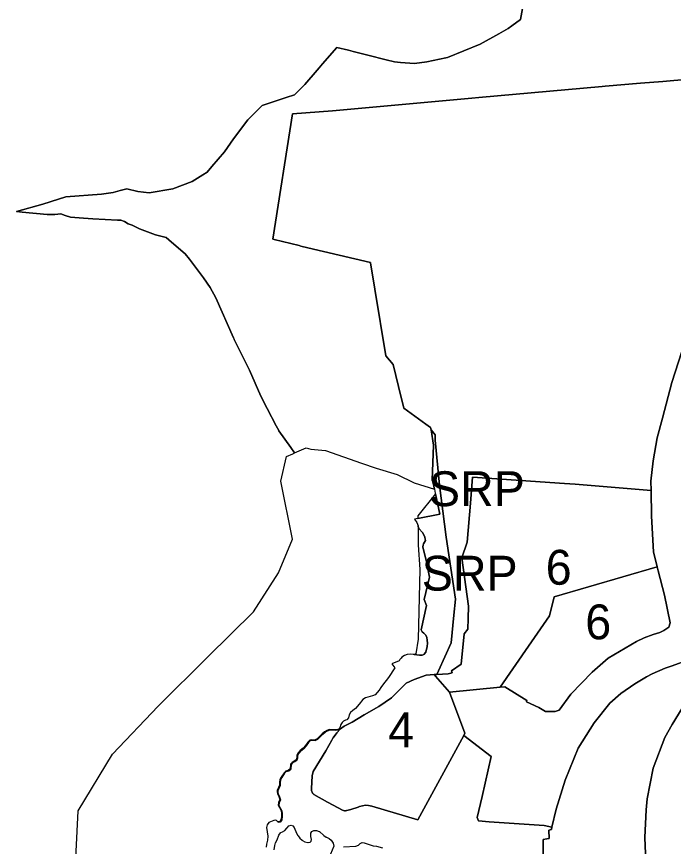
# Model space of a CAD drawing. Extents: x 598968 to 613553, y 4409678 to 4430833.
# Drawn here: x 599824.4 to 600050.4, y 4411910.9 to 4412196.6 of the extents above; entities that cross this region are included whole.
import ezdxf

# ---------------------------------------------------------------- set-up
doc = ezdxf.new("R2010")
doc.units = 0
for name, color, linetype in [('1', 7, 'Continuous'), ('Sòl Rústic Protegit', 7, 'Continuous'), ('Sòl Rústic Protegit - Alt Nivell de Protecció', 7, 'Continuous'), ('ZONA 4. CASES UNIFAMILIRAS AÏLLADES EN PARCEL.LES', 7, 'Continuous'), ('ZONA 6. EDIFICIS DE PISOS_ AÏLLATS I EN PARCEL.LES', 7, 'Continuous')]:
    doc.layers.add(name, color=color, linetype=linetype)

msp = doc.modelspace()

# ---------------------------------------------------------------- linework, layer by layer
at = {"layer": '1'}
for points in [[(600055.7347, 4412175.0653), (600046.7796, 4412174.3032), (600039.0711, 4412173.6472), (600026.8697, 4412172.609), (600025.9084, 4412172.5272), (599983.4253, 4412168.7239), (599980.9791, 4412168.5049), (599933.0268, 4412164.212), (599919.357, 4412163.0818), (599912.497, 4412119.9322), (599912.9498, 4412119.8238), (599921.6015, 4412117.7531), (599922.2197, 4412117.6051), (599924.576, 4412117.0412), (599946.126, 4412111.8831), (599946.1377, 4412111.8116), (599946.1448, 4412111.7684), (599947.6316, 4412102.7035), (599951.3956, 4412079.7537), (599953.9756, 4412076.8038), (599955.8109, 4412069.2924), (599957.6454, 4412061.7841), (599965.2062, 4412056.2966), (599966.8351, 4412055.1144), (599966.9731, 4412054.2655), (599968.4085, 4412052.6152), (599968.4144, 4412050.7355), (599969.9205, 4412035.3126), (599972.2149, 4412017.3262), (599975.4019, 4411995.9693), (599974.8713, 4411990.4466), (599973.9518, 4411980.9194), (599969.5741, 4411971.3318), (599969.0042, 4411970.0838), (599972.8848, 4411970.2579), (599974.2136, 4411970.5981), (599974.0622, 4411971.3579), (599977.3321, 4411973.6079), (599978.4222, 4411984.0079), (599979.6522, 4411985.7098), (599979.7482, 4411989.2981), (599979.8598, 4411993.5749), (599977.5423, 4412010.1976), (599979.3923, 4412015.6676), (599980.5053, 4412029.0044), (599981.2529, 4412037.9638), (599981.2571, 4412038.0139), (600012.9007, 4412035.8618), (600016.5719, 4412035.6179), (600042.734, 4412033.3937), (600042.6215, 4412036.5882), (600043.4415, 4412043.6081), (600044.8215, 4412051.5181), (600046.6065, 4412058.3281), (600049.8615, 4412070.618), (600053.3133, 4412081.2583)], [(600053.3133, 4412081.2583), (600049.8615, 4412070.618), (600046.6065, 4412058.3281), (600044.8215, 4412051.5181), (600043.4415, 4412043.6081), (600042.6215, 4412036.5882), (600042.734, 4412033.3937), (600042.8265, 4412024.5283), (600043.5014, 4412012.3184), (600044.8214, 4412007.0884), (600045.1614, 4412005.7084), (600047.3743, 4411997.415), (600049.3272, 4411987.8435), (600048.8313, 4411986.3936), (600047.1213, 4411985.2686), (600045.7613, 4411984.4786), (600043.3913, 4411983.8286), (600040.2749, 4411982.6577), (600037.6614, 4411981.3685), (600027.8915, 4411975.6285), (600022.426, 4411970.8472), (600015.0417, 4411963.3084), (600011.0317, 4411957.7784), (600009.7517, 4411957.2684), (600008.2331, 4411957.2943), (600006.3617, 4411957.3584), (600004.0718, 4411958.6883), (599999.8218, 4411960.6783), (599999.977, 4411961.0683), (599992.3819, 4411965.7581), (599990.792, 4411965.6481), (599973.3579, 4411963.9456), (599978.6407, 4411949.8404), (599978.2171, 4411949.0593), (599978.2521, 4411949.0381), (599987.6719, 4411941.8683), (599984.5519, 4411928.0783), (599982.8919, 4411920.8384), (599983.3619, 4411919.6984), (599987.0019, 4411919.27), (600005.8616, 4411918.0486), (600008.5738, 4411917.4517), (600010.0959, 4411923.6296), (600013.0832, 4411933.7081), (600017.6662, 4411944.6713), (600023.1714, 4411953.4528), (600028.458, 4411960.2077), (600032.3159, 4411963.5383), (600037.0602, 4411966.8752), (600041.0945, 4411969.2302), (600043.0523, 4411970.2809), (600047.5552, 4411972.1901), (600049.9164, 4411973.087), (600055.5817, 4411975.1205)], [(600053.3454, 4411958.4509), (600049.9554, 4411952.8451), (600047.4063, 4411948.3578), (600043.4714, 4411937.823), (600041.3176, 4411927.251), (600040.9616, 4411923.4729), (600040.5684, 4411913.9009), (600040.8318, 4411908.2859)], [(600005.5766, 4411906.8887), (600005.5916, 4411913.2687), (600006.7802, 4411913.4344), (600007.5985, 4411913.5485), (600007.5416, 4411916.4587), (600008.3902, 4411916.7066), (600008.5738, 4411917.4517), (600005.8616, 4411918.0486), (599987.0019, 4411919.27), (599983.3619, 4411919.6984), (599982.8919, 4411920.8384), (599984.5519, 4411928.0783), (599987.6719, 4411941.8683), (599978.2521, 4411949.0381), (599978.2171, 4411949.0593), (599962.4622, 4411920.0082), (599946.5724, 4411924.758), (599945.5179, 4411924.979), (599944.4413, 4411925.021), (599943.3729, 4411924.8826), (599942.3425, 4411924.568), (599941.8763, 4411924.415), (599939.3525, 4411923.583), (599937.9725, 4411923.2279), (599937.8468, 4411923.2063), (599937.5946, 4411923.1629), (599937.211, 4411923.1569), (599936.831, 4411923.2101), (599936.4638, 4411923.3211), (599931.561, 4411925.9767), (599931.3375, 4411926.0978), (599926.6576, 4411928.7577), (599926.6323, 4411928.8057), (599926.4243, 4411928.9898), (599926.2221, 4411929.2366), (599926.0617, 4411929.5122), (599925.9473, 4411929.81), (599925.8819, 4411930.1222), (599925.8763, 4411930.239), (599925.8735, 4411930.2985), (599925.8667, 4411930.4408), (599925.9027, 4411930.7578), (599926.0627, 4411935.1477), (599926.4127, 4411936.6277), (599930.7327, 4411943.8027), (599932.7888, 4411947.4216), (599933.2127, 4411948.1677), (599933.2988, 4411948.285), (599934.5127, 4411949.9377), (599935.7726, 4411951.2976), (599935.6366, 4411951.3656), (599935.5927, 4411951.2776), (599935.0726, 4411951.0376), (599934.2427, 4411950.9276), (599932.2527, 4411950.9976), (599931.3327, 4411950.7076), (599930.4927, 4411950.1876), (599929.7226, 4411949.5576), (599927.9928, 4411947.7676), (599927.0728, 4411947.3775), (599926.1827, 4411947.4675), (599925.5227, 4411947.3575), (599924.7627, 4411946.6975), (599923.9727, 4411945.5075), (599923.2028, 4411944.5575), (599922.1927, 4411943.7275), (599921.5028, 4411943.0075), (599921.3728, 4411942.8375), (599921.0527, 4411941.9975), (599921.0227, 4411941.2475), (599920.7428, 4411940.5275), (599920.1128, 4411940.0775), (599919.3628, 4411939.6775), (599918.8328, 4411939.0175), (599918.7428, 4411937.4575), (599918.0028, 4411936.8875), (599917.1027, 4411936.6075), (599917.0627, 4411936.5675), (599916.6029, 4411936.0575), (599915.6029, 4411934.5875), (599915.1229, 4411933.7575), (599915.0428, 4411932.7675), (599915.0629, 4411931.7975), (599914.2228, 4411929.9975), (599914.2829, 4411929.3975), (599914.3229, 4411929.0075), (599914.8228, 4411927.9076), (599915.2028, 4411926.8576), (599914.7428, 4411925.9076), (599914.6027, 4411924.8976), (599915.5927, 4411923.0676), (599915.7428, 4411922.1276), (599915.7627, 4411921.5276), (599915.7727, 4411921.1276), (599915.6427, 4411920.0676), (599915.1528, 4411919.3176), (599914.4427, 4411919.2576), (599914.2934, 4411919.3809), (599914.2254, 4411919.3752), (599913.7503, 4411919.7674), (599913.5954, 4411919.8952), (599912.8654, 4411919.7752), (599911.1555, 4411919.0852), (599910.5355, 4411918.3052), (599910.3655, 4411917.3152), (599910.8554, 4411914.4252), (599910.7054, 4411913.0552), (599910.3154, 4411911.6452), (599910.2354, 4411910.6452)], [(599913.0154, 4411909.6454), (599913.1854, 4411911.1854), (599913.4754, 4411912.1454), (599913.9754, 4411913.0854), (599914.6354, 4411914.7353), (599915.1654, 4411915.5753), (599915.2454, 4411915.6553), (599915.8254, 4411915.8354), (599916.7054, 4411916.3254), (599917.3853, 4411917.1854), (599917.4453, 4411917.2454), (599918.0553, 4411917.9054), (599918.8053, 4411918.1954), (599919.3953, 4411917.9654), (599919.4385, 4411917.9156), (599919.9252, 4411917.3554), (599920.6952, 4411915.3954), (599921.1052, 4411914.6554), (599921.2152, 4411914.4454), (599921.8152, 4411913.6455), (599922.5852, 4411912.9556), (599922.785, 4411912.8536), (599923.5652, 4411912.4556), (599924.5351, 4411912.1556), (599924.6751, 4411912.1756), (599925.3851, 4411912.2656), (599925.7351, 4411912.6556), (599925.8151, 4411913.2956), (599925.5951, 4411914.3056), (599925.6251, 4411915.3756), (599925.9851, 4411915.9456), (599926.6451, 4411916.2956), (599927.545, 4411916.3256), (599928.515, 4411916.0456), (599928.6055, 4411915.9645), (599930.055, 4411914.6656), (599930.845, 4411914.0556), (599930.9948, 4411913.9902), (599931.875, 4411913.6057), (599931.9381, 4411913.5554), (599932.6649, 4411912.9758), (599933.2749, 4411911.9758), (599933.4749, 4411910.9958), (599932.4049, 4411908.1358)], [(599936.8348, 4411910.6858), (599941.1547, 4411910.916), (599942.0647, 4411911.296), (599942.5947, 4411911.906), (599943.2946, 4411912.176), (599944.0246, 4411912.086), (599947.0246, 4411911.0861), (599948.1846, 4411910.8962), (599950.2645, 4411910.3662)]]:
    msp.add_lwpolyline(points, dxfattribs=at)
msp.add_lwpolyline([(599969.0042, 4411970.0838), (599969.5741, 4411971.3318), (599973.9518, 4411980.9194), (599974.8713, 4411990.4466), (599975.4019, 4411995.9693), (599972.2149, 4412017.3262), (599969.9205, 4412035.3126), (599968.4144, 4412050.7355), (599968.4085, 4412052.6152), (599966.9731, 4412054.2655), (599967.8251, 4412049.0246), (599967.4238, 4412036.9723), (599967.5511, 4412036.4062), (599968.1272, 4412033.8444), (599968.4271, 4412032.511), (599968.4689, 4412032.325), (599970.0472, 4412025.307), (599962.4785, 4412023.7339), (599961.3297, 4412023.4951), (599962.1251, 4412022.4348), (599962.512, 4412021.2052), (599962.5751, 4412021.0048), (599962.7751, 4412020.3748), (599963.995, 4412018.9748), (599964.5249, 4412018.1249), (599964.8549, 4412017.325), (599964.995, 4412016.715), (599965.045, 4412016.255), (599964.415, 4412015.065), (599964.245, 4412014.545), (599964.1949, 4412014.075), (599965.4448, 4412008.895), (599966.4149, 4412003.6252), (599964.6148, 4411995.9152), (599965.4047, 4411993.8152), (599963.6048, 4411985.4354), (599963.8848, 4411984.7054), (599964.4546, 4411984.3054), (599965.2347, 4411983.5854), (599965.5046, 4411982.8554), (599965.6746, 4411981.8754), (599965.7146, 4411980.8054), (599965.6646, 4411979.6955), (599965.1547, 4411977.7155), (599964.5547, 4411976.9255), (599964.4946, 4411976.8955), (599963.9447, 4411976.6855), (599962.9847, 4411976.6954), (599961.171, 4411976.9465), (599961.0347, 4411976.9654), (599960.8747, 4411976.9854), (599959.8048, 4411977.0654), (599958.7649, 4411976.9154), (599957.8148, 4411976.6254), (599956.9649, 4411976.0154), (599956.7149, 4411975.7354), (599956.2949, 4411975.2354), (599956.0038, 4411974.7376), (599953.5347, 4411973.6822), (599954.5392, 4411972.3432), (599952.3849, 4411969.0054), (599950.335, 4411966.4354), (599949.7349, 4411965.6254), (599949.1749, 4411964.6954), (599948.495, 4411963.8154), (599947.745, 4411963.1054), (599946.8251, 4411962.7054), (599944.3751, 4411961.9952), (599943.515, 4411961.4852), (599942.2851, 4411959.8752), (599940.9451, 4411958.3352), (599940.0751, 4411957.6952), (599939.2851, 4411957.0052), (599938.8252, 4411956.1352), (599938.5652, 4411955.0952), (599938.0451, 4411954.4552), (599937.5051, 4411954.3552), (599936.8351, 4411953.9752), (599936.4052, 4411953.5552), (599935.9653, 4411952.8052), (599935.7153, 4411952.0752), (599935.3752, 4411951.3952), (599934.8553, 4411951.1552), (599934.0253, 4411951.0452), (599932.0352, 4411951.1152), (599931.1152, 4411950.8252), (599930.2753, 4411950.3052), (599929.5052, 4411949.6752), (599927.7753, 4411947.8852), (599926.8553, 4411947.4951), (599925.9655, 4411947.585), (599925.3054, 4411947.475), (599924.5455, 4411946.815), (599923.7555, 4411945.625), (599922.9854, 4411944.675), (599921.9754, 4411943.845), (599921.2855, 4411943.125), (599921.1554, 4411942.955), (599920.8355, 4411942.115), (599920.8054, 4411941.365), (599920.5254, 4411940.645), (599919.8954, 4411940.195), (599919.1454, 4411939.795), (599918.6154, 4411939.135), (599918.5254, 4411937.575), (599917.7855, 4411937.005), (599916.8855, 4411936.725), (599916.8455, 4411936.685), (599916.3855, 4411936.175), (599915.3855, 4411934.705), (599914.9056, 4411933.875), (599914.8256, 4411932.885), (599914.8455, 4411931.915), (599914.0055, 4411930.115), (599914.0655, 4411929.515), (599914.1055, 4411929.1251), (599914.6054, 4411928.0251), (599914.9854, 4411926.9752), (599914.5254, 4411926.0252), (599914.3855, 4411925.0152), (599915.3755, 4411923.1852), (599915.5254, 4411922.2452), (599915.5455, 4411921.6452), (599915.5554, 4411921.2452), (599915.4255, 4411920.1852), (599914.9354, 4411919.4352), (599914.2934, 4411919.3809), (599914.4427, 4411919.2576), (599915.1528, 4411919.3176), (599915.6427, 4411920.0676), (599915.7727, 4411921.1276), (599915.7627, 4411921.5276), (599915.7428, 4411922.1276), (599915.5927, 4411923.0676), (599914.6027, 4411924.8976), (599914.7428, 4411925.9076), (599915.2028, 4411926.8576), (599914.8228, 4411927.9076), (599914.3229, 4411929.0075), (599914.2829, 4411929.3975), (599914.2228, 4411929.9975), (599915.0629, 4411931.7975), (599915.0428, 4411932.7675), (599915.1229, 4411933.7575), (599915.6029, 4411934.5875), (599916.6029, 4411936.0575), (599917.0627, 4411936.5675), (599917.1027, 4411936.6075), (599918.0028, 4411936.8875), (599918.7428, 4411937.4575), (599918.8328, 4411939.0175), (599919.3628, 4411939.6775), (599920.1128, 4411940.0775), (599920.7428, 4411940.5275), (599921.0227, 4411941.2475), (599921.0527, 4411941.9975), (599921.3728, 4411942.8375), (599921.5028, 4411943.0075), (599922.1927, 4411943.7275), (599923.2028, 4411944.5575), (599923.9727, 4411945.5075), (599924.7627, 4411946.6975), (599925.5227, 4411947.3575), (599926.1827, 4411947.4675), (599927.0728, 4411947.3775), (599927.9928, 4411947.7676), (599929.7226, 4411949.5576), (599930.4927, 4411950.1876), (599931.3327, 4411950.7076), (599932.2527, 4411950.9976), (599934.2427, 4411950.9276), (599935.0726, 4411951.0376), (599935.5927, 4411951.2776), (599935.6366, 4411951.3656), (599935.7726, 4411951.2976), (599937.1228, 4411952.3177), (599939.8226, 4411953.6677), (599943.9326, 4411956.1178), (599949.0626, 4411959.0178), (599953.3926, 4411962.0278), (599956.051, 4411964.6622), (599958.4799, 4411967.1215), (599961.2124, 4411968.3779), (599965.2725, 4411969.7879), (599968.0648, 4411970.0093)], close=True, dxfattribs=at)
at = {"layer": 'Sòl Rústic Protegit'}
for points in [[(599962.4785, 4412023.7339), (599970.0472, 4412025.307), (599968.4689, 4412032.325), (599962.4659, 4412024.6822)], [(599961.171, 4411976.9465), (599962.9847, 4411976.6954), (599963.9447, 4411976.6855), (599964.4946, 4411976.8955), (599964.5547, 4411976.9255), (599965.1547, 4411977.7155), (599965.6646, 4411979.6955), (599965.7146, 4411980.8054), (599965.6746, 4411981.8754), (599965.5046, 4411982.8554), (599965.2347, 4411983.5854), (599964.4546, 4411984.3054), (599963.8848, 4411984.7054), (599963.6048, 4411985.4354), (599965.4047, 4411993.8152), (599964.6148, 4411995.9152), (599966.4149, 4412003.6252), (599965.4448, 4412008.895), (599964.1949, 4412014.075), (599964.245, 4412014.545), (599964.415, 4412015.065), (599965.045, 4412016.255), (599964.995, 4412016.715), (599964.8549, 4412017.325), (599964.5249, 4412018.1249), (599963.995, 4412018.9748), (599962.7751, 4412020.3748), (599962.5751, 4412021.0048), (599962.512, 4412021.2052), (599962.5975, 4412014.6822), (599963.1599, 4412006.1822), (599962.5973, 4411982.1822), (599961.7223, 4411977.1822)]]:
    msp.add_lwpolyline(points, close=True, dxfattribs=at)
at = {"layer": 'Sòl Rústic Protegit - Alt Nivell de Protecció'}
for points in [[(599999.2401, 4412204.0202), (599997.7601, 4412195.6702), (599994.7841, 4412193.3902), (599993.5551, 4412192.5098), (599990.3293, 4412190.6666), (599983.9401, 4412187.1302), (599972.5901, 4412182.5202), (599972.0737, 4412182.3954), (599965.4927, 4412181.0098), (599961.2427, 4412180.5098), (599956.4323, 4412180.8598), (599954.3677, 4412181.0098), (599951.5803, 4412181.7736), (599945.2201, 4412183.2802), (599940.2047, 4412184.6398), (599938.5551, 4412185.0098), (599934.6177, 4412186.0098), (599929.6765, 4412180.3628), (599928.4927, 4412179.0098), (599927.8409, 4412178.2178), (599923.5601, 4412173.1902), (599920.0001, 4412169.6802), (599917.1835, 4412168.7166), (599914.6801, 4412168.0098), (599908.8677, 4412166.0098), (599903.9301, 4412161.0098), (599899.0551, 4412154.5098), (599895.8677, 4412150.0098), (599891.5685, 4412144.9414), (599889.9201, 4412143.0702), (599888.4081, 4412142.1296), (599884.7601, 4412139.8602), (599878.1001, 4412137.3202), (599870.0301, 4412135.8802), (599866.0401, 4412136.3302), (599862.3101, 4412137.2902), (599859.9981, 4412136.7814), (599857.5551, 4412136.0098), (599855.2043, 4412135.716), (599853.5551, 4412135.5098), (599841.3051, 4412134.5098), (599838.7369, 4412133.6946), (599833.4301, 4412132.0098), (599824.3653, 4412129.5432), (599826.2863, 4412129.3176), (599834.8677, 4412128.5098), (599837.5405, 4412128.5098), (599839.5601, 4412128.6602), (599841.0505, 4412128.0668), (599842.9301, 4412127.5098), (599847.4015, 4412127.219), (599850.6177, 4412127.0098), (599859.1263, 4412126.565), (599860.1801, 4412126.5098), (599861.4927, 4412126.0098), (599862.7691, 4412125.2806), (599864.1101, 4412124.7502), (599866.6031, 4412123.5778), (599872.1177, 4412121.5098), (599875.3433, 4412120.6352), (599875.8001, 4412120.5302), (599877.7249, 4412118.901), (599882.3801, 4412114.9602), (599883.8545, 4412113.0508), (599887.6801, 4412108.0098), (599888.7029, 4412106.6206), (599891.0201, 4412103.2702), (599892.9801, 4412099.7902), (599898.9535, 4412086.041), (599899.1801, 4412085.5098), (599899.2103, 4412085.4504), (599904.5201, 4412074.8102), (599908.3601, 4412065.9502), (599910.6119, 4412061.6574), (599913.7175, 4412055.7368), (599914.5601, 4412054.1302), (599914.6447, 4412054.0094), (599918.6961, 4412048.2158), (599920.0045, 4412046.351), (599920.0509, 4412046.3718), (599923.9631, 4412048.1268), (599925.6161, 4412047.7116), (599930.65, 4412047.1601), (599943.0432, 4412042.8185), (599948.05, 4412041.1101), (599955.36, 4412038.9401), (599961.14, 4412036.0201), (599968.1272, 4412033.8444), (599967.5511, 4412036.4062), (599967.4238, 4412036.9723), (599967.8251, 4412049.0246), (599966.9731, 4412054.2655), (599966.8351, 4412055.1144), (599965.2062, 4412056.2966), (599957.6454, 4412061.7841), (599955.8109, 4412069.2924), (599953.9756, 4412076.8038), (599951.3956, 4412079.7537), (599947.6316, 4412102.7035), (599946.1448, 4412111.7684), (599946.1377, 4412111.8116), (599946.126, 4412111.8831), (599924.576, 4412117.0412), (599922.2197, 4412117.6051), (599921.6015, 4412117.7531), (599912.9498, 4412119.8238), (599912.497, 4412119.9322), (599919.357, 4412163.0818), (599933.0268, 4412164.212), (599980.9791, 4412168.5049), (599983.4253, 4412168.7239), (600025.9084, 4412172.5272), (600026.8697, 4412172.609), (600039.0711, 4412173.6472), (600046.7796, 4412174.3032), (600055.7347, 4412175.0653)], [(599844.5261, 4411902.127), (599845.5261, 4411923.1268), (599857.4011, 4411942.6268), (599873.0259, 4411959.1268), (599890.2133, 4411976.1268), (599905.8381, 4411991.627), (599914.4631, 4412005.127), (599919.2755, 4412016.627), (599915.2757, 4412036.6268), (599917.2757, 4412045.1266), (599919.4157, 4412046.0868), (599919.8479, 4412046.2808), (599920.0007, 4412046.3494), (599920.0045, 4412046.351), (599918.6961, 4412048.2158), (599914.6447, 4412054.0094), (599914.5601, 4412054.1302), (599913.7175, 4412055.7368), (599910.6119, 4412061.6574), (599908.3601, 4412065.9502), (599904.5201, 4412074.8102), (599899.2103, 4412085.4504), (599899.1801, 4412085.5098), (599898.9535, 4412086.041), (599892.9801, 4412099.7902), (599891.0201, 4412103.2702), (599888.7029, 4412106.6206), (599887.6801, 4412108.0098), (599883.8545, 4412113.0508), (599882.3801, 4412114.9602), (599877.7249, 4412118.901), (599875.8001, 4412120.5302), (599875.3433, 4412120.6352), (599872.1177, 4412121.5098), (599866.6031, 4412123.5778), (599864.1101, 4412124.7502), (599862.7691, 4412125.2806), (599861.4927, 4412126.0098), (599860.1801, 4412126.5098), (599859.1263, 4412126.565), (599850.6177, 4412127.0098), (599847.4015, 4412127.219), (599842.9301, 4412127.5098), (599841.0505, 4412128.0668), (599839.5601, 4412128.6602), (599837.5405, 4412128.5098), (599834.8677, 4412128.5098), (599826.2863, 4412129.3176), (599824.3653, 4412129.5432), (599833.4301, 4412132.0098), (599838.7369, 4412133.6946), (599841.3051, 4412134.5098), (599853.5551, 4412135.5098), (599855.2043, 4412135.716), (599857.5551, 4412136.0098), (599859.9981, 4412136.7814), (599862.3101, 4412137.2902), (599866.0401, 4412136.3302), (599870.0301, 4412135.8802), (599878.1001, 4412137.3202), (599884.7601, 4412139.8602), (599888.4081, 4412142.1296), (599889.9201, 4412143.0702), (599891.5685, 4412144.9414), (599895.8677, 4412150.0098), (599899.0551, 4412154.5098), (599903.9301, 4412161.0098), (599908.8677, 4412166.0098), (599914.6801, 4412168.0098), (599917.1835, 4412168.7166), (599920.0001, 4412169.6802), (599923.5601, 4412173.1902), (599927.8409, 4412178.2178), (599928.4927, 4412179.0098), (599929.6765, 4412180.3628), (599934.6177, 4412186.0098), (599938.5551, 4412185.0098), (599940.2047, 4412184.6398), (599945.2201, 4412183.2802), (599951.5803, 4412181.7736), (599954.3677, 4412181.0098), (599956.4323, 4412180.8598), (599961.2427, 4412180.5098), (599965.4927, 4412181.0098), (599972.0737, 4412182.3954), (599972.5901, 4412182.5202), (599983.9401, 4412187.1302), (599990.3293, 4412190.6666), (599993.5551, 4412192.5098), (599994.7841, 4412193.3902), (599997.7601, 4412195.6702), (599999.2401, 4412204.0202)]]:
    msp.add_lwpolyline(points, dxfattribs=at)
at = {"layer": 'ZONA 4. CASES UNIFAMILIRAS AÏLLADES EN PARCEL.LES'}
for points in [[(600055.5817, 4411975.1205), (600049.9164, 4411973.087), (600047.5552, 4411972.1901), (600043.0523, 4411970.2809), (600041.0945, 4411969.2302), (600037.0602, 4411966.8752), (600032.3159, 4411963.5383), (600028.458, 4411960.2077), (600023.1714, 4411953.4528), (600017.6662, 4411944.6713), (600013.0832, 4411933.7081), (600010.0959, 4411923.6296), (600008.5738, 4411917.4517), (600008.3902, 4411916.7066), (600007.5416, 4411916.4587), (600007.5985, 4411913.5485), (600006.7802, 4411913.4344), (600005.5916, 4411913.2687), (600005.5766, 4411906.8887)], [(600040.8318, 4411908.2859), (600040.5684, 4411913.9009), (600040.9616, 4411923.4729), (600041.3176, 4411927.251), (600043.4714, 4411937.823), (600047.4063, 4411948.3578), (600049.9554, 4411952.8451), (600053.3454, 4411958.4509)]]:
    msp.add_lwpolyline(points, dxfattribs=at)
msp.add_lwpolyline([(599973.3579, 4411963.9456), (599968.5203, 4411969.4873), (599968.2357, 4411969.8037), (599968.0648, 4411970.0093), (599965.2725, 4411969.7879), (599961.2124, 4411968.3779), (599958.4799, 4411967.1215), (599956.051, 4411964.6622), (599953.3926, 4411962.0278), (599949.0626, 4411959.0178), (599943.9326, 4411956.1178), (599939.8226, 4411953.6677), (599937.1228, 4411952.3177), (599935.7726, 4411951.2976), (599934.5127, 4411949.9377), (599933.2988, 4411948.285), (599933.2127, 4411948.1677), (599932.7888, 4411947.4216), (599930.7327, 4411943.8027), (599926.4127, 4411936.6277), (599926.0627, 4411935.1477), (599925.9027, 4411930.7578), (599925.8667, 4411930.4408), (599925.8735, 4411930.2985), (599925.8763, 4411930.239), (599925.8819, 4411930.1222), (599925.9473, 4411929.81), (599926.0617, 4411929.5122), (599926.2221, 4411929.2366), (599926.4243, 4411928.9898), (599926.6323, 4411928.8057), (599926.6576, 4411928.7577), (599931.3375, 4411926.0978), (599931.561, 4411925.9767), (599936.4638, 4411923.3211), (599936.831, 4411923.2101), (599937.211, 4411923.1569), (599937.5946, 4411923.1629), (599937.8468, 4411923.2063), (599937.9725, 4411923.2279), (599939.3525, 4411923.583), (599941.8763, 4411924.415), (599942.3425, 4411924.568), (599943.3729, 4411924.8826), (599944.4413, 4411925.021), (599945.5179, 4411924.979), (599946.5724, 4411924.758), (599962.4622, 4411920.0082), (599978.2171, 4411949.0593), (599978.6407, 4411949.8404)], close=True, dxfattribs=at)
at = {"layer": 'ZONA 6. EDIFICIS DE PISOS_ AÏLLATS I EN PARCEL.LES'}
for points in [[(600042.734, 4412033.3937), (600016.5719, 4412035.6179), (600012.9007, 4412035.8618), (599981.2571, 4412038.0139), (599981.2529, 4412037.9638), (599980.5053, 4412029.0044), (599979.3923, 4412015.6676), (599977.5423, 4412010.1976), (599979.8598, 4411993.5749), (599979.7482, 4411989.2981), (599979.6522, 4411985.7098), (599978.4222, 4411984.0079), (599977.3321, 4411973.6079), (599974.0622, 4411971.3579), (599974.2136, 4411970.5981), (599972.8848, 4411970.2579), (599969.0042, 4411970.0838), (599968.0648, 4411970.0093), (599968.2357, 4411969.8037), (599968.5203, 4411969.4873), (599973.3579, 4411963.9456), (599990.792, 4411965.6481), (600000.5636, 4411979.8578), (600007.7018, 4411990.2381), (600009.3618, 4411996.8581), (600044.8214, 4412007.0884), (600043.5014, 4412012.3184), (600042.8265, 4412024.5283)], [(599990.792, 4411965.6481), (599992.3819, 4411965.7581), (599999.977, 4411961.0683), (599999.8218, 4411960.6783), (600004.0718, 4411958.6883), (600006.3617, 4411957.3584), (600008.2331, 4411957.2943), (600009.7517, 4411957.2684), (600011.0317, 4411957.7784), (600015.0417, 4411963.3084), (600022.426, 4411970.8472), (600027.8915, 4411975.6285), (600037.6614, 4411981.3685), (600040.2749, 4411982.6577), (600043.3913, 4411983.8286), (600045.7613, 4411984.4786), (600047.1213, 4411985.2686), (600048.8313, 4411986.3936), (600049.3272, 4411987.8435), (600047.3743, 4411997.415), (600045.1614, 4412005.7084), (600044.8214, 4412007.0884), (600009.3618, 4411996.8581), (600007.7018, 4411990.2381), (600000.5636, 4411979.8578)]]:
    msp.add_lwpolyline(points, close=True, dxfattribs=at)

# ---------------------------------------------------------------- texts
at = {"layer": 'Sòl Rústic Protegit'}
for p in [(599966.2566, 4412028.0294), (599963.793, 4411998.9453)]:
    msp.add_text('SRP', height=12, dxfattribs=at).set_placement(p)
at = {"layer": 'ZONA 4. CASES UNIFAMILIRAS AÏLLADES EN PARCEL.LES'}
msp.add_text('4', height=12, dxfattribs=at).set_placement((599952.2537, 4411945.0087))
at = {"layer": 'ZONA 6. EDIFICIS DE PISOS_ AÏLLATS I EN PARCEL.LES'}
for p in [(600006.4431, 4412000.9797), (600020.0596, 4411982.1784)]:
    msp.add_text('6', height=12, dxfattribs=at).set_placement(p)

doc.saveas('drawing.dxf')
